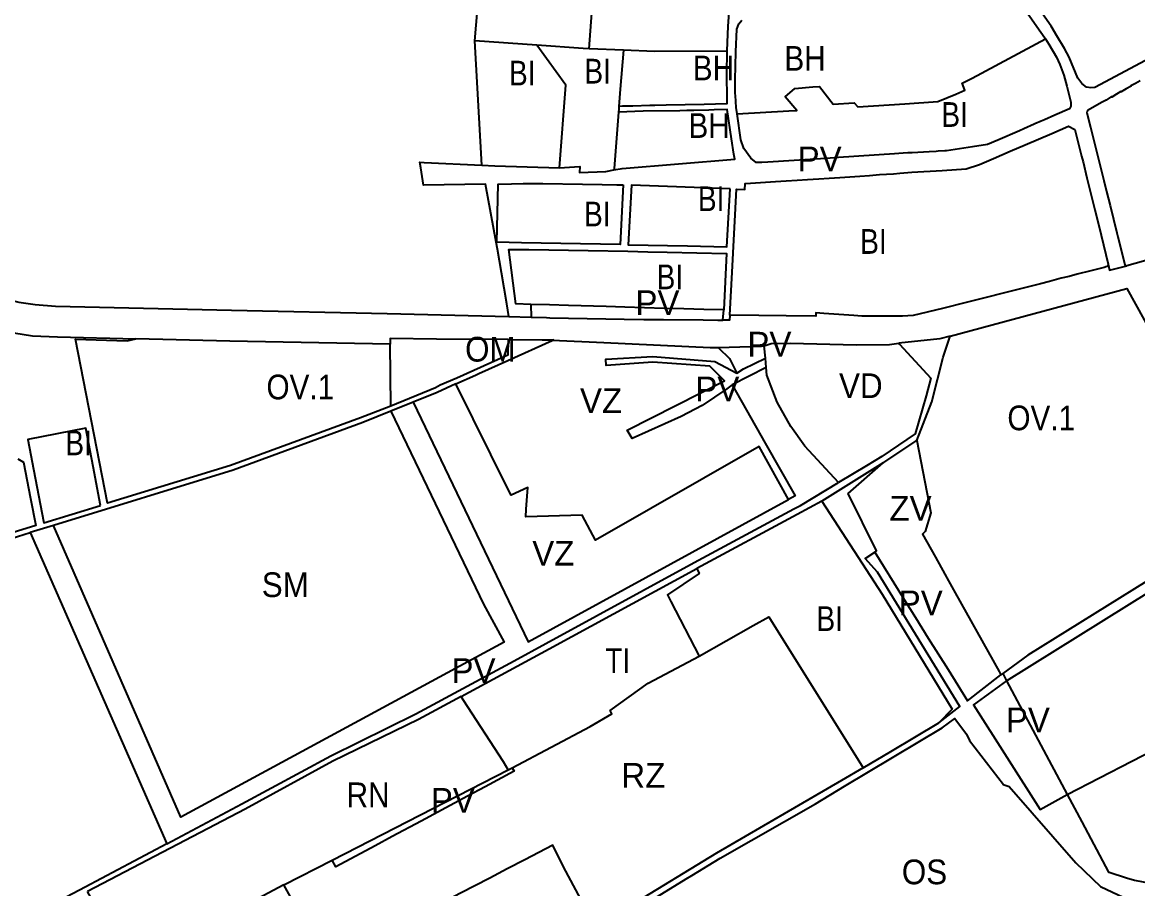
# Model space of a CAD drawing. Extents: x -650451 to -642268, y -1075216 to -1066610.
# Drawn here: x -648733 to -648056, y -1070717 to -1070191 of the extents above; entities that cross this region are included whole.
import ezdxf

# ---------------------------------------------------------------- set-up
doc = ezdxf.new("R2010")
doc.units = 0
doc.header["$LTSCALE"] = 6
doc.layers.add('1', color=7, linetype='Continuous', lineweight=35)
doc.layers.add('2', color=7, linetype='Continuous')
doc.layers.add('3', color=7, linetype='Continuous')

msp = doc.modelspace()

# ---------------------------------------------------------------- linework, layer by layer
at = {"layer": '1'}
for p, q in [((-648420.7, -1070204.96), (-648458.28, -1070202.26)), ((-648454.038, -1070277.766), (-648458.28, -1070202.26)), ((-648367.94, -1070207.99), (-648388.93, -1070207.14)), ((-648424.31, -1070362.21), (-648424.05, -1070370)), ((-648437.54, -1070369.65), (-648424.05, -1070370)), ((-648307.67, -1070371.78), (-648307.13, -1070365.57)), ((-648509.26, -1070424.06), (-648509.69, -1070386.34)), ((-648281.907, -1070394.762), (-648282.582, -1070387.276)), ((-648281.388, -1070400.523), (-648281.907, -1070394.762)), ((-648281.388, -1070400.523), (-648302.01, -1070411.05)), ((-648495.666, -1070421.476), (-648509.227, -1070426.957)), ((-648210.48, -1070458.42), (-648189.93, -1070444.71)), ((-648210.48, -1070458.42), (-648247.67, -1070481.57)), ((-648728.255, -1070500.709), (-648645.331, -1070689.546)), ((-648137.78, -1070586.25), (-648138.93, -1070587.1)), ((-648137.78, -1070586.25), (-648135.47, -1070590.61)), ((-648135.47, -1070590.61), (-648098.637, -1070659.682)), ((-648098.637, -1070659.682), (-648007.838, -1070612.851)), ((-648438.13, -1070644.73), (-648435.57, -1070643.38))]:
    msp.add_line(p, q, dxfattribs=at)
for points in [[(-648458.28, -1070202.26), (-648451.61, -1070123.56), (-648448.57, -1070087.65), (-648447.65, -1070076.76)], [(-648388.93, -1070207.14), (-648381.69, -1070111.58), (-648379.47, -1070082.24)], [(-648379.47, -1070082.24), (-648375.71, -1070082.53), (-648358.72, -1070083.83), (-648295.75, -1070088.68), (-648298.44, -1070098.07), (-648299.4, -1070104.67), (-648296.81, -1070114.95), (-648296.09, -1070115.09), (-648298.93, -1070129.7), (-648301.38, -1070152.29), (-648302.98, -1070166.99), (-648303.45, -1070175.81), (-648304.71, -1070193.48), (-648305, -1070203.13), (-648305.26, -1070208.56)], [(-648136.17, -1070166.33), (-648114.57, -1070196.91), (-648113.7, -1070198.48), (-648111.79, -1070201.01)], [(-648011.68, -1070197.45), (-648024.97, -1070200.05), (-648029.87, -1070202.83), (-648081.95, -1070230.61), (-648084.29, -1070230.75), (-648086.84, -1070230.47), (-648089.81, -1070228.21), (-648092.22, -1070224.96), (-648097.5, -1070212.2), (-648100.3, -1070206.86), (-648104.91, -1070199.23), (-648108.41, -1070193.3), (-648117.86, -1070179.91), (-648121.6, -1070174.62)], [(-648298.94, -1070246.62), (-648299.56, -1070242.66), (-648300.09, -1070235.42), (-648300.14, -1070234.24), (-648300.26, -1070225.9), (-648299.73, -1070208.99), (-648299.31, -1070195.28), (-648298.08, -1070192.01), (-648296.21, -1070189.78)], [(-648111.79, -1070201.01), (-648109.72, -1070204.3), (-648105.22, -1070212.27), (-648103.18, -1070216.73), (-648100.69, -1070223.02), (-648098.8, -1070229.7), (-648096.46, -1070239.52), (-648096.49, -1070241.83), (-648097.22, -1070243.47), (-648106.17, -1070247.43), (-648112.52, -1070250.19), (-648114.54, -1070251.09), (-648118.34, -1070252.73), (-648118.77, -1070252.93), (-648125.02, -1070255.63), (-648127.7, -1070256.8), (-648140.81, -1070262.56), (-648146.94, -1070265.12), (-648156.15, -1070266.55), (-648171.92, -1070269.01), (-648172.92, -1070269.07), (-648176.91, -1070269.29), (-648178.11, -1070269.35), (-648182.47, -1070269.6), (-648192.73, -1070270.17), (-648195.5, -1070270.33), (-648198.21, -1070270.51), (-648203.52, -1070270.87), (-648237.48, -1070273.14), (-648245.15, -1070273.63), (-648280.31, -1070275.87), (-648284.05, -1070276.13), (-648287.51, -1070276.06), (-648290.69, -1070273.53), (-648295.02, -1070267.62), (-648296.89, -1070262.29), (-648298.94, -1070246.62)], [(-648298.94, -1070246.62), (-648267.67, -1070244.74), (-648262.71, -1070244.46), (-648269.87, -1070236.34), (-648264.1, -1070231.14), (-648253.14, -1070230.26), (-648248.96, -1070229.92), (-648240.81, -1070240.8), (-648228.05, -1070239.85), (-648225.67, -1070242.33), (-648197.26, -1070240.45), (-648177.26, -1070239.13), (-648166.31, -1070234.59), (-648160.78, -1070232.3), (-648162.37, -1070228.03), (-648156.42, -1070224.85), (-648111.79, -1070201.01)], [(-648406.8, -1070279.32), (-648403.04, -1070229.15), (-648420.7, -1070204.96)], [(-648388.93, -1070207.14), (-648392.47, -1070206.9), (-648420.7, -1070204.96)], [(-648367.94, -1070207.99), (-648369.96, -1070231.59), (-648370.78, -1070242.07)], [(-648305.26, -1070208.56), (-648305.57, -1070222.21), (-648305.32, -1070237.69), (-648305.24, -1070240.49), (-648319.04, -1070240.82), (-648342.04, -1070241.38), (-648349.04, -1070241.54), (-648351.97, -1070241.61), (-648362.27, -1070241.86), (-648365.42, -1070241.94), (-648368.67, -1070242.01), (-648370.78, -1070242.07)], [(-648305.26, -1070208.56), (-648349.29, -1070208.75), (-648367.94, -1070207.99)], [(-648013.55, -1070211.83), (-648012.15, -1070219.69), (-648010.77, -1070227.39), (-648011.46, -1070227.52), (-648008.62, -1070240.12), (-648005.88, -1070254.37), (-648005.64, -1070276.2), (-648006.32, -1070279.06), (-648008.41, -1070289.81), (-648009.84, -1070297.19), (-648011.99, -1070308.21), (-648013.74, -1070316.1), (-648017.1, -1070321.37), (-648024.41, -1070326.94), (-648034.54, -1070331.05), (-648035.1, -1070331.21), (-648045.61, -1070334.05), (-648052.31, -1070335.9), (-648062.41, -1070338.79)], [(-648054.28, -1070226.47), (-648057.13, -1070228.06), (-648059.95, -1070229.59), (-648059.85, -1070229.81), (-648062.8, -1070231.46), (-648065.94, -1070233.21), (-648066.05, -1070232.97), (-648068.79, -1070234.66), (-648071.55, -1070236.37), (-648071.72, -1070236.13), (-648074.93, -1070238.25), (-648077.76, -1070239.76), (-648085.96, -1070244.37), (-648086.56, -1070245.06), (-648086.65, -1070246), (-648084.5, -1070254.64), (-648082.83, -1070261.09), (-648081.21, -1070267.63), (-648079.59, -1070274.14), (-648078.01, -1070280.61), (-648076.37, -1070287.11), (-648074.77, -1070293.6), (-648072.58, -1070302.27), (-648068.44, -1070318.76), (-648067.85, -1070321.14), (-648063.61, -1070338), (-648063.21, -1070338.65), (-648062.41, -1070338.79)], [(-648370.78, -1070242.07), (-648370.91, -1070243.81), (-648371.06, -1070245.56)], [(-648373.83, -1070280.61), (-648368.93, -1070279.66), (-648300.51, -1070274.1), (-648300.98, -1070271.13), (-648302.42, -1070261.7), (-648305.15, -1070243.99), (-648312.88, -1070244.19), (-648316.29, -1070244.27), (-648325.26, -1070244.5), (-648329.64, -1070244.61), (-648333.77, -1070244.72), (-648356.07, -1070244.9), (-648371.06, -1070245.56)], [(-648371.06, -1070245.56), (-648372.1, -1070258.72), (-648373.77, -1070279.8), (-648373.83, -1070280.61)], [(-648303.52, -1070368.78), (-648302.14, -1070342.61), (-648299.33, -1070292.26), (-648294.44, -1070292.44), (-648294.25, -1070289.08), (-648294.24, -1070288.82), (-648290.92, -1070288.73), (-648275.65, -1070287.7), (-648269.22, -1070287.26), (-648262.6, -1070286.81), (-648256.24, -1070286.42), (-648249.5, -1070285.99), (-648243.25, -1070285.55), (-648236.61, -1070285.15), (-648230.69, -1070284.71), (-648224.64, -1070284.31), (-648218.7, -1070283.92), (-648212.57, -1070283.47), (-648204.19, -1070282.99), (-648200.21, -1070282.51), (-648193.03, -1070282.06), (-648174.61, -1070280.91), (-648159.92, -1070279.86), (-648151.83, -1070277.25), (-648143.41, -1070273.6), (-648133.32, -1070269.29), (-648124.18, -1070265.35), (-648116.12, -1070261.88), (-648108.07, -1070258.47), (-648097.95, -1070254.01), (-648094.07, -1070256.14), (-648089.88, -1070272.34), (-648089.02, -1070275.69), (-648086.69, -1070285.38), (-648084.34, -1070295.08), (-648081.94, -1070304.77), (-648079.48, -1070314.4), (-648073.73, -1070337.89)], [(-648437.54, -1070369.65), (-648438.95, -1070361.78), (-648442.13, -1070342.85), (-648444.49, -1070328.69), (-648445.28, -1070324.46), (-648451.89, -1070289.22), (-648489.42, -1070289.79), (-648491.06, -1070279.39), (-648491.74, -1070275.93), (-648489, -1070276.06), (-648454.038, -1070277.766)], [(-649082.233, -1070278.265), (-649077.59, -1070279.35), (-649035.23, -1070288.96), (-649001.95, -1070298.21), (-648999.27, -1070298.82), (-648921.39, -1070316.64), (-648920.65, -1070316.82), (-648862.76, -1070330.5), (-648847.47, -1070333.58), (-648735.17, -1070360.92), (-648725.12, -1070362.28), (-648712.86, -1070363.29), (-648606.06, -1070365.78), (-648511.45, -1070367.76), (-648437.54, -1070369.65)], [(-648454.038, -1070277.766), (-648446.18, -1070278.15), (-648406.8, -1070279.32)], [(-648406.8, -1070279.32), (-648397.86, -1070278.69), (-648394.48, -1070278.45), (-648394.76, -1070282.11), (-648378.81, -1070281.58), (-648373.83, -1070280.61)], [(-648424.31, -1070362.21), (-648433.46, -1070361.94), (-648437.65, -1070328.8), (-648425.43, -1070329), (-648413.45, -1070329.19), (-648401.41, -1070329.39), (-648389.43, -1070329.58), (-648365.35, -1070329.98), (-648353.32, -1070330.23), (-648341.46, -1070330.48), (-648305.47, -1070331.23), (-648307.13, -1070365.57)], [(-648073.73, -1070337.89), (-648073.95, -1070338.86), (-648074.5, -1070339.28), (-648076.24, -1070339.75), (-648084.39, -1070341.82), (-648092.57, -1070343.94), (-648097.48, -1070345.22), (-648102.37, -1070346.37), (-648109.44, -1070348.25), (-648114.89, -1070349.64), (-648135.05, -1070354.76), (-648150.25, -1070358.6), (-648159.94, -1070361.08), (-648174.32, -1070364.75), (-648192.17, -1070369.02), (-648198.61, -1070369.32), (-648223.26, -1070369.36), (-648228.24, -1070369), (-648246.36, -1070367.68), (-648251.28, -1070367.33), (-648251.3, -1070369.37), (-648269.3, -1070369.19), (-648285.81, -1070368.99), (-648303.52, -1070368.78)], [(-648073.73, -1070337.89), (-648072.96, -1070341.45), (-648062.41, -1070338.79)], [(-648169.69, -1070381.43), (-648062.37, -1070352.64), (-648040.47, -1070392.422)], [(-648307.13, -1070365.57), (-648319.33, -1070365.32), (-648331.32, -1070364.96), (-648343.31, -1070364.61), (-648355.27, -1070364.25), (-648367.26, -1070363.9), (-648378.49, -1070363.57), (-648401.36, -1070362.89), (-648412.88, -1070362.55), (-648424.31, -1070362.21)], [(-648424.05, -1070370), (-648414.75, -1070370.24), (-648412.75, -1070370.28), (-648401.35, -1070370.5), (-648378.73, -1070370.94), (-648367.67, -1070371.16), (-648355.67, -1070371.28), (-648343.67, -1070371.41), (-648319.67, -1070371.65), (-648310.85, -1070371.8), (-648307.67, -1070371.78)], [(-648303.52, -1070368.78), (-648303.67, -1070371.82), (-648307.67, -1070371.78)], [(-648762.64, -1070374.39), (-648752.45, -1070376.96), (-648738.09, -1070379.56), (-648726.83, -1070381.36), (-648711.58, -1070381.95), (-648664.06, -1070383.09)], [(-648509.26, -1070424.06), (-648527.6, -1070431.05), (-648606.55, -1070459.91), (-648681.313, -1070482.918), (-648700.745, -1070383.398), (-648669.28, -1070384.28), (-648664.06, -1070383.09)], [(-648509.69, -1070386.34), (-648606.95, -1070384.45), (-648664.06, -1070383.09)], [(-648437.99, -1070383.61), (-648481.49, -1070383.28), (-648509.73, -1070382.94), (-648509.69, -1070386.34)], [(-648437.99, -1070383.61), (-648438.15, -1070393.03), (-648469.23, -1070406.97), (-648479.25, -1070411.33), (-648482.21, -1070412.79), (-648509.26, -1070424.06)], [(-648469.77, -1070410.47), (-648457.94, -1070405.13), (-648455.85, -1070404.19), (-648438.21, -1070396.22), (-648411.27, -1070384.06)], [(-648437.99, -1070383.61), (-648417.49, -1070383.76), (-648410.5, -1070383.71), (-648411.27, -1070384.06)], [(-648310.275, -1070388.476), (-648315.43, -1070388.6), (-648379.96, -1070385.54), (-648411.27, -1070384.06)], [(-648169.69, -1070381.43), (-648175.98, -1070383.15), (-648200.82, -1070385.84)], [(-648189.93, -1070444.71), (-648180.83, -1070421.27), (-648174, -1070394.23), (-648169.69, -1070381.43)], [(-648282.582, -1070387.276), (-648284.37, -1070387.85), (-648310.275, -1070388.476)], [(-648310.275, -1070388.476), (-648303.705, -1070395.035), (-648299.32, -1070403.93)], [(-648282.582, -1070387.276), (-648278.36, -1070385.92), (-648266.67, -1070385.69), (-648226.81, -1070386.69), (-648206.48, -1070386.45), (-648200.82, -1070385.84)], [(-648200.82, -1070385.84), (-648200.39, -1070386.31), (-648181.53, -1070407), (-648184.25, -1070417.79), (-648191.01, -1070440.77), (-648211.12, -1070454.56), (-648220.55, -1070460.22), (-648237.475, -1070470.361)], [(-648302.01, -1070411.05), (-648305.39, -1070413.38), (-648320.24, -1070423.64), (-648332.97, -1070430.18), (-648362.79, -1070443.63), (-648365.77, -1070438.53), (-648306.73, -1070408.57), (-648315.65, -1070399.6), (-648350.21, -1070397.21), (-648378.51, -1070399.32), (-648378.84, -1070395.37), (-648350.2, -1070393.85), (-648312.51, -1070396.92), (-648299.32, -1070403.93)], [(-648299.32, -1070403.93), (-648295.18, -1070401.23), (-648281.907, -1070394.762)], [(-648237.475, -1070470.361), (-648257.96, -1070448.17), (-648266.416, -1070436.404), (-648274.808, -1070421.647), (-648280.974, -1070405.11), (-648281.388, -1070400.523)], [(-648469.77, -1070410.47), (-648481.18, -1070415.62), (-648495.666, -1070421.476)], [(-648267.801, -1070480.55), (-648285.75, -1070448.49), (-648385.085, -1070505.351), (-648393.14, -1070490.07), (-648427.41, -1070491.08), (-648427.06, -1070486.49), (-648426.05, -1070473.34), (-648436.22, -1070478.01), (-648437.97, -1070474.49), (-648469.77, -1070410.47)], [(-648302.01, -1070411.05), (-648282.01, -1070446.35), (-648263.859, -1070478.393), (-648267.801, -1070480.55)], [(-648495.666, -1070421.476), (-648425.835, -1070567.021), (-648267.801, -1070480.55)], [(-648509.227, -1070426.957), (-648526.28, -1070433.85), (-648604.92, -1070462.79), (-648714.161, -1070496.376), (-648728.255, -1070500.709)], [(-648509.227, -1070426.957), (-648452.97, -1070544.21), (-648440.531, -1070567.236), (-648636.757, -1070673.431), (-648714.161, -1070496.376)], [(-648189.93, -1070444.71), (-648181.386, -1070488.724), (-648184.791, -1070500.073), (-648186.441, -1070501.65), (-648178.7, -1070515.58), (-648172.96, -1070525.9), (-648170.72, -1070529.92), (-648166.63, -1070537.28), (-648140.05, -1070585.09), (-648138.93, -1070587.1)], [(-648735.76, -1070456.02), (-648732.23, -1070458.03), (-648727.98, -1070480.03), (-648724.84, -1070496.31), (-648747.22, -1070503.19)], [(-648215.48, -1070512.59), (-648214.34, -1070511.86), (-648231.53, -1070476.99), (-648210.48, -1070458.42)], [(-648645.331, -1070689.546), (-648599.66, -1070665.32), (-648545.76, -1070636.22), (-648494.04, -1070610.73), (-648434.43, -1070578.53), (-648415.08, -1070568.07), (-648325.21, -1070518.84), (-648264.56, -1070486.34), (-648260.57, -1070484.2), (-648237.475, -1070470.361)], [(-648247.67, -1070481.57), (-648262.69, -1070489.67), (-648323.59, -1070522.48)], [(-648247.67, -1070481.57), (-648211, -1070538), (-648168.575, -1070607.847), (-648176.54, -1070616.09)], [(-648645.331, -1070689.546), (-648694.92, -1070715.85), (-648739.85, -1070739.54), (-648815.76, -1070782.92), (-648860.53, -1070807.99), (-648860.86, -1070807.36), (-648867.68, -1070797.55), (-648870.97, -1070789.43), (-648884.66, -1070755.61), (-648885.13, -1070741.96), (-648901.35, -1070694.37), (-648902.64, -1070691.87), (-648922.84, -1070635.69), (-648939.05, -1070590.62), (-648903.32, -1070575.91), (-648861.04, -1070556.21), (-648843.71, -1070548.13), (-648820.7, -1070537.41), (-648793.921, -1070526.057), (-648754.483, -1070509.232), (-648747.74, -1070506.7), (-648728.255, -1070500.709)], [(-648176.54, -1070616.09), (-648169.28, -1070610.49), (-648163.8, -1070606.27), (-648213.87, -1070524.8), (-648221.359, -1070516.349), (-648215.48, -1070512.59)], [(-648215.48, -1070512.59), (-648210.19, -1070521.07), (-648203.83, -1070531.25), (-648197.59, -1070541.27), (-648190.71, -1070552.3), (-648182.98, -1070564.68), (-648171.02, -1070583.86), (-648159.23, -1070602.75), (-648138.93, -1070587.1)], [(-648135.47, -1070590.61), (-648019, -1070518), (-648007.838, -1070612.851)], [(-648466.61, -1070600.21), (-648413.19, -1070571.3), (-648323.59, -1070522.48)], [(-648323.59, -1070522.48), (-648322.18, -1070525.44), (-648341.41, -1070538.42), (-648339.33, -1070542.45), (-648322.16, -1070575.76)], [(-648050.38, -1070530.2), (-648122.57, -1070575), (-648137.78, -1070586.25)], [(-648322.16, -1070575.76), (-648289.22, -1070557.15), (-648279.736, -1070551.783), (-648222.58, -1070643.48)], [(-648435.57, -1070643.38), (-648388.19, -1070618.37), (-648375.156, -1070610.592), (-648376.17, -1070608.72), (-648353.05, -1070592.1), (-648322.16, -1070575.76)], [(-648135.47, -1070590.61), (-648155.582, -1070605.295), (-648115.057, -1070668.651), (-648098.637, -1070659.682)], [(-648466.61, -1070600.21), (-648492.47, -1070614.2), (-648544.42, -1070639.42), (-648597.74, -1070668.62), (-648693.45, -1070718.46)], [(-648438.13, -1070644.73), (-648440.8, -1070639.72), (-648465.28, -1070602.24), (-648466.61, -1070600.21)], [(-648355.275, -1070726.455), (-648329.91, -1070710.86), (-648326.44, -1070708.73), (-648309.38, -1070698.25), (-648251.53, -1070665.4), (-648233.77, -1070654.52), (-648174.58, -1070619.17), (-648166.9, -1070613.56), (-648159.75, -1070622.94), (-648157.89, -1070626.96), (-648137.3, -1070653.53), (-648137.43, -1070653.59), (-648133.79, -1070654.85), (-648093.51, -1070701.09), (-648078.53, -1070715.55), (-648060.85, -1070723.82)], [(-648222.58, -1070643.48), (-648205.74, -1070633.46), (-648176.54, -1070616.09)], [(-648574.27, -1070714.5), (-648544.906, -1070699.451), (-648438.13, -1070644.73)], [(-648435.57, -1070643.38), (-648434.46, -1070645.53), (-648452.09, -1070654.98), (-648462.66, -1070660.64), (-648473.24, -1070666.31), (-648490.87, -1070675.75), (-648508.5, -1070685.2), (-648518.75, -1070690.69), (-648542.69, -1070703.55), (-648544.906, -1070699.451)], [(-648222.58, -1070643.48), (-648235.6, -1070651.17), (-648311.53, -1070695.29), (-648363.96, -1070727.29), (-648384.89, -1070740.06)], [(-648098.637, -1070659.682), (-648089.82, -1070676.22), (-648073.56, -1070706.71), (-648073.25, -1070706.87), (-648062.7, -1070710.16), (-648057.8, -1070711.7), (-648039.79, -1070715.13), (-648034.59, -1070713.53), (-648034.6, -1070713.538), (-648026.1, -1070710.93), (-647978.924, -1070681.443), (-647961.11, -1070670.91)], [(-648384.89, -1070740.06), (-648404.45, -1070703.55), (-648410.84, -1070690.42), (-648427.9, -1070699.29), (-648438.55, -1070704.83), (-648449.19, -1070710.37), (-648466.94, -1070719.6), (-648484.68, -1070728.83), (-648496.18, -1070734.81), (-648519.58, -1070747.4), (-648547.54, -1070762.44), (-648574.27, -1070714.5)], [(-648574.27, -1070714.5), (-648667.72, -1070764.15), (-648693.45, -1070718.46)]]:
    msp.add_lwpolyline(points, dxfattribs=at)
for points in [[(-648368.25, -1070289.71), (-648370.07, -1070325.94), (-648382.06, -1070325.7), (-648394.08, -1070325.47), (-648406.09, -1070325.23), (-648418.1, -1070325), (-648430.02, -1070324.76), (-648444.85, -1070324.47), (-648444.15, -1070289.16), (-648435.93, -1070288.95), (-648428.98, -1070288.92), (-648420.39, -1070288.79), (-648416.93, -1070288.85), (-648392.94, -1070289.25), (-648380.97, -1070289.44), (-648372.1, -1070289.59)], [(-648303.33, -1070292.11), (-648363.26, -1070289.86), (-648365.14, -1070326), (-648353.13, -1070326.25), (-648341.24, -1070326.5), (-648329.24, -1070326.74), (-648305.25, -1070327.24)], [(-648685.48, -1070484.2), (-648690.02, -1070460.67), (-648694.52, -1070437.38), (-648729.61, -1070444.15), (-648725.12, -1070467.44), (-648719.84, -1070494.77)]]:
    msp.add_lwpolyline(points, close=True, dxfattribs=at)

# ---------------------------------------------------------------- texts
at = {"layer": '2'}
for s, width, p in [('BH', 0.9, (-648270.35, -1070220.4)), ('BI', 0.85, (-648391.77, -1070228.178)), ('BH', 0.9, (-648325.95, -1070226.23)), ('BI', 0.85, (-648175.064, -1070254.479)), ('BH', 0.9, (-648328.6, -1070261.18)), ('BI', 0.85, (-648322.869, -1070305.6)), ('BI', 0.85, (-648224.332, -1070331.53)), ('OM', 0.95, (-648464.19, -1070396.912)), ('OV.1', 0.9, (-648584.78, -1070419.83)), ('VD', 0.95, (-648237.168, -1070419.055)), ('OV.1', 0.9, (-648134.969, -1070438.581)), ('BI', 0.85, (-648706.872, -1070453.761)), ('TI', 0.85, (-648379.084, -1070585.923)), ('OS', 0.95, (-648199.06, -1070714.101))]:
    msp.add_text(s, height=15, dxfattribs=dict(at, width=width)).set_placement(p)
for s, p in [('PV', (-648262.315, -1070281.413)), ('PV', (-648324.43, -1070421.079)), ('VZ', (-648394.454, -1070428.14)), ('RZ', (-648369.352, -1070655.552)), ('PV', (-648484.994, -1070670.729))]:
    msp.add_text(s, height=15, dxfattribs=at).set_placement(p)
at = {"layer": '3'}
for s, width, p in [('BI', 0.85, (-648437.55, -1070229.313)), ('BI', 0.85, (-648391.999, -1070314.861)), ('BI', 0.85, (-648347.929, -1070353.005)), ('SM', 0.95, (-648587.646, -1070539.827)), ('BI', 0.85, (-648250.901, -1070560.394)), ('RN', 0.9, (-648536.12, -1070667.342))]:
    msp.add_text(s, height=15, dxfattribs=dict(at, width=width)).set_placement(p)
for s, p in [('PV', (-648360.794, -1070368.674)), ('PV', (-648292.819, -1070393.845)), ('ZV', (-648206.581, -1070493.493)), ('VZ', (-648423.43, -1070520.703)), ('PV', (-648200.952, -1070550.839)), ('PV', (-648472.422, -1070591.936)), ('PV', (-648135.894, -1070621.871))]:
    msp.add_text(s, height=15, dxfattribs=at).set_placement(p)

doc.saveas('drawing.dxf')
